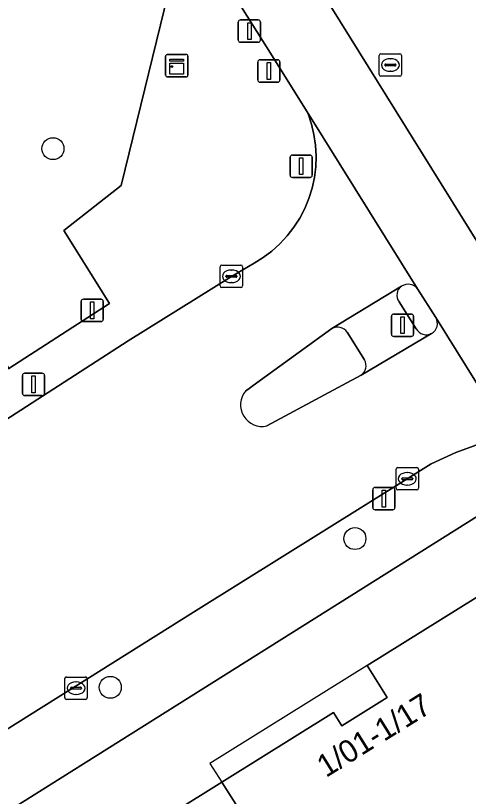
# Model space of a CAD drawing. Extents: x 159279 to 160377, y 384531 to 385888.
# Drawn here: x 159865.82 to 159886.04, y 385481.54 to 385516.4 of the extents above; entities that cross this region are included whole.
import ezdxf

# ---------------------------------------------------------------- set-up
doc = ezdxf.new("R2010")
doc.units = 0
for name, color, linetype in [('IMGEO_Boom', 7, 'Continuous'), ('IMGEO_Drukknoppaal', 7, 'Continuous'), ('IMGEO_Erf', 7, 'Continuous'), ('IMGEO_Fietspad_gesloten', 7, 'Continuous'), ('IMGEO_Groenvoorziening', 7, 'Continuous'), ('IMGEO_Kast', 7, 'Continuous'), ('IMGEO_Kolk', 7, 'Continuous'), ('IMGEO_Lichtmast', 7, 'Continuous'), ('IMGEO_Pand', 7, 'Continuous'), ('IMGEO_Pand_nummerreeks', 7, 'Continuous'), ('IMGEO_Pand_overbouw', 7, 'Continuous'), ('IMGEO_Rijbaan_lokaal_open', 7, 'Continuous'), ('IMGEO_Rijbaan_regionaal_gesloten', 7, 'Continuous'), ('IMGEO_Rioolput', 7, 'Continuous'), ('IMGEO_Verkeerseiland_open', 7, 'Continuous'), ('IMGEO_Verkeersregelinstallatiepaal', 7, 'Continuous'), ('IMGEO_Voetpad_open', 7, 'Continuous')]:
    doc.layers.add(name, color=color, linetype=linetype)

msp = doc.modelspace()

# ---------------------------------------------------------------- linework, layer by layer
at = {"layer": 'IMGEO_Boom'}
for centre in [(159867.486, 385510.458), (159880.97, 385493.051), (159870.046, 385486.411)]:
    msp.add_circle(centre, 0.489, dxfattribs=at)
at = {"layer": 'IMGEO_Drukknoppaal'}
for p, q in [((159875.763, 385515.305), (159875.763, 385516.105)), ((159875.763, 385516.105), (159875.763, 385515.305)), ((159875.863, 385516.205), (159876.653, 385516.205)), ((159876.653, 385516.205), (159875.863, 385516.205)), ((159876.753, 385516.105), (159876.753, 385515.305)), ((159876.753, 385515.305), (159876.753, 385516.105)), ((159876.653, 385515.205), (159875.863, 385515.205)), ((159875.863, 385515.205), (159876.653, 385515.205)), ((159881.768, 385494.435), (159881.768, 385495.235)), ((159881.768, 385495.235), (159881.768, 385494.435)), ((159881.868, 385495.335), (159882.658, 385495.335)), ((159882.658, 385495.335), (159881.868, 385495.335)), ((159882.758, 385495.235), (159882.758, 385494.435)), ((159882.758, 385494.435), (159882.758, 385495.235)), ((159882.658, 385494.335), (159881.868, 385494.335)), ((159881.868, 385494.335), (159882.658, 385494.335))]:
    msp.add_line(p, q, dxfattribs=at)
for points in [[(159876.183, 385516.08), (159876.333, 385516.08), (159876.333, 385515.33), (159876.183, 385515.33), (159876.183, 385516.08)], [(159882.188, 385495.21), (159882.338, 385495.21), (159882.338, 385494.46), (159882.188, 385494.46), (159882.188, 385495.21)]]:
    msp.add_lwpolyline(points, dxfattribs=at)
for centre, start, end in [((159875.863, 385516.105), 90, 180), ((159875.863, 385516.105), 90, 180), ((159876.653, 385516.105), 0, 90), ((159876.653, 385516.105), 360, 90), ((159875.863, 385515.305), 180, 270), ((159875.863, 385515.305), 180, 270), ((159876.653, 385515.305), 270, 0), ((159876.653, 385515.305), 270, 0), ((159881.868, 385495.235), 90, 180), ((159881.868, 385495.235), 90, 180), ((159882.658, 385495.235), 0, 90), ((159882.658, 385495.235), 360, 90), ((159881.868, 385494.435), 180, 270), ((159881.868, 385494.435), 180, 270), ((159882.658, 385494.435), 270, 0), ((159882.658, 385494.435), 270, 0)]:
    msp.add_arc(centre, 0.1, start, end, dxfattribs=at)
at = {"layer": 'IMGEO_Erf'}
msp.add_lwpolyline([(159880.018, 385485.284), (159880.382, 385484.698), (159882.403, 385485.955), (159881.51, 385487.39), (159888.847, 385491.956), (159894.259, 385483.285), (159897.945, 385485.582), (159896.44, 385488.006), (159894.533, 385491.078), (159892.719, 385489.965), (159889.041, 385495.684), (159862.18, 385478.82), (159864.28, 385475.476), (159875.022, 385482.172)], close=True, dxfattribs=at)
at = {"layer": 'IMGEO_Fietspad_gesloten'}
msp.add_lwpolyline([(159886.901, 385505.534), (159879.899, 385516.804), (159879.107, 385518.094), (159876.969, 385521.494), (159876.93, 385521.556), (159874.063, 385519.7), (159874.426, 385519.123), (159877.022, 385514.995), (159878.843, 385512.098), (159883.769, 385504.194), (159884.576, 385502.913), (159886.394, 385500), (159887.8, 385497.747)], dxfattribs=at)
at = {"layer": 'IMGEO_Groenvoorziening'}
msp.add_lwpolyline([(159821.971, 385583.983), (159862.345, 385519.176), (159862.893, 385518.297), (159865.014, 385514.814), (159862.879, 385505.031), (159865.518, 385500.648), (159870.016, 385503.551), (159867.979, 385506.809), (159870.539, 385508.809), (159872.808, 385518.126), (159871.202, 385520.706), (159870.398, 385521.998), (159836.594, 385576.197), (159818.175, 385605.648)], dxfattribs=at)
at = {"layer": 'IMGEO_Kast'}
for p, q in [((159872.515, 385513.732), (159872.515, 385514.573)), ((159872.515, 385514.573), (159872.515, 385513.732)), ((159872.59, 385514.657), (159873.431, 385514.657)), ((159873.431, 385514.657), (159872.59, 385514.657)), ((159873.515, 385514.582), (159873.515, 385513.741)), ((159873.515, 385513.741), (159873.515, 385514.582)), ((159873.44, 385513.657), (159872.599, 385513.657)), ((159872.599, 385513.657), (159873.44, 385513.657))]:
    msp.add_line(p, q, dxfattribs=at)
for points in [[(159872.71, 385514.447), (159873.31, 385514.447), (159873.31, 385514.362), (159872.71, 385514.362), (159872.71, 385514.447)], [(159872.71, 385514.272), (159873.31, 385514.272), (159873.31, 385513.783), (159872.71, 385513.783), (159872.71, 385514.272)]]:
    msp.add_lwpolyline(points, dxfattribs=at)
msp.add_circle((159872.794, 385514.121), 0.0377, dxfattribs=at)
for centre, start, end in [((159872.593, 385514.579), 92.4484, 184.2845), ((159872.593, 385514.579), 92.4484, 184.2845), ((159873.437, 385514.579), 2.4484, 94.2845), ((159873.437, 385514.579), 2.4484, 94.2845), ((159872.593, 385513.735), 182.4484, 274.2845), ((159872.593, 385513.735), 182.4484, 274.2845), ((159873.437, 385513.735), 272.4484, 4.2845), ((159873.437, 385513.735), 272.4484, 4.2845)]:
    msp.add_arc(centre, 0.0779, start, end, dxfattribs=at)
at = {"layer": 'IMGEO_Kolk'}
for p, q in [((159874.952, 385504.331), (159874.952, 385505.183)), ((159875.027, 385505.257), (159875.879, 385505.257)), ((159875.44, 385505.037), (159875.465, 385505.037)), ((159875.953, 385505.183), (159875.953, 385504.331)), ((159875.211, 385504.751), (159875.211, 385504.763)), ((159875.649, 385504.714), (159875.251, 385504.714)), ((159875.254, 385504.8), (159875.652, 385504.8)), ((159875.695, 385504.763), (159875.695, 385504.751)), ((159875.879, 385504.257), (159875.027, 385504.257)), ((159875.463, 385504.477), (159875.438, 385504.477)), ((159882.808, 385495.295), (159882.808, 385496.147)), ((159882.883, 385496.221), (159883.735, 385496.221)), ((159883.296, 385496.001), (159883.321, 385496.001)), ((159883.809, 385496.147), (159883.809, 385495.295)), ((159883.067, 385495.715), (159883.067, 385495.727)), ((159883.505, 385495.678), (159883.107, 385495.678)), ((159883.11, 385495.764), (159883.508, 385495.764)), ((159883.551, 385495.727), (159883.551, 385495.715)), ((159883.735, 385495.221), (159882.883, 385495.221)), ((159883.319, 385495.441), (159883.294, 385495.441)), ((159868.091, 385486.873), (159868.943, 385486.873)), ((159868.016, 385485.947), (159868.016, 385486.799)), ((159868.504, 385486.653), (159868.529, 385486.653)), ((159869.017, 385486.799), (159869.017, 385485.947)), ((159868.275, 385486.367), (159868.275, 385486.379)), ((159868.713, 385486.33), (159868.315, 385486.33)), ((159868.318, 385486.416), (159868.716, 385486.416)), ((159868.759, 385486.379), (159868.759, 385486.367)), ((159868.943, 385485.873), (159868.091, 385485.873)), ((159868.527, 385486.093), (159868.502, 385486.093))]:
    msp.add_line(p, q, dxfattribs=at)
for points in [[(159874.952, 385504.331), (159874.952, 385505.183)], [(159875.027, 385505.257), (159875.879, 385505.257)], [(159875.953, 385505.183), (159875.953, 385504.331)], [(159875.879, 385504.257), (159875.027, 385504.257)], [(159882.808, 385495.295), (159882.808, 385496.147)], [(159882.883, 385496.221), (159883.735, 385496.221)], [(159883.809, 385496.147), (159883.809, 385495.295)], [(159883.735, 385495.221), (159882.883, 385495.221)], [(159868.091, 385486.873), (159868.943, 385486.873)], [(159868.016, 385485.947), (159868.016, 385486.799)], [(159869.017, 385486.799), (159869.017, 385485.947)], [(159868.943, 385485.873), (159868.091, 385485.873)]]:
    msp.add_lwpolyline(points, dxfattribs=at)
for centre, radius, start, end in [((159875.029, 385505.181), 0.0765, 91.552, 178.448), ((159875.029, 385505.181), 0.0765, 91.552, 178.448), ((159875.877, 385505.181), 0.0765, 1.552, 88.448), ((159875.877, 385505.181), 0.0765, 1.552, 88.448), ((159875.251, 385504.76), 0.0403, 85.8775, 175.7526), ((159875.248, 385504.75), 0.0366, 178.938, 274.7102), ((159875.652, 385504.757), 0.043, 264.8664, 352.4533), ((159875.656, 385504.762), 0.0386, 1.7309, 96.639), ((159875.029, 385504.333), 0.0765, 181.552, 268.448), ((159875.029, 385504.333), 0.0765, 181.552, 268.448), ((159875.877, 385504.333), 0.0765, 271.552, 358.448), ((159875.877, 385504.333), 0.0765, 271.552, 358.448), ((159882.885, 385496.145), 0.0765, 91.552, 178.448), ((159882.885, 385496.145), 0.0765, 91.552, 178.448), ((159883.733, 385496.145), 0.0765, 1.552, 88.448), ((159883.733, 385496.145), 0.0765, 1.552, 88.448), ((159883.107, 385495.724), 0.0403, 85.8775, 175.7526), ((159883.104, 385495.714), 0.0366, 178.938, 274.7102), ((159883.508, 385495.721), 0.043, 264.8664, 352.4533), ((159883.512, 385495.726), 0.0386, 1.7309, 96.639), ((159882.885, 385495.297), 0.0765, 181.552, 268.448), ((159882.885, 385495.297), 0.0765, 181.552, 268.448), ((159883.733, 385495.297), 0.0765, 271.552, 358.448), ((159883.733, 385495.297), 0.0765, 271.552, 358.448), ((159868.093, 385486.797), 0.0765, 91.552, 178.448), ((159868.093, 385486.797), 0.0765, 91.552, 178.448), ((159868.941, 385486.797), 0.0765, 1.552, 88.448), ((159868.941, 385486.797), 0.0765, 1.552, 88.448), ((159868.315, 385486.376), 0.0403, 85.8775, 175.7526), ((159868.312, 385486.366), 0.0366, 178.938, 274.7102), ((159868.716, 385486.373), 0.043, 264.8664, 352.4533), ((159868.72, 385486.378), 0.0386, 1.7309, 96.639), ((159868.093, 385485.949), 0.0765, 181.552, 268.448), ((159868.093, 385485.949), 0.0765, 181.552, 268.448), ((159868.941, 385485.949), 0.0765, 271.552, 358.448), ((159868.941, 385485.949), 0.0765, 271.552, 358.448)]:
    msp.add_arc(centre, radius, start, end, dxfattribs=at)
for centre, major_axis, ratio, start_param, end_param in [((159875.439, 385504.757), (-0.387, 0.002), 0.722429, 4.712389, 7.853982), ((159875.464, 385504.757), (-0.39, 0.002), 0.717154, 1.570796, 4.712389), ((159883.295, 385495.721), (-0.387, 0.002), 0.722429, 4.712389, 7.853982), ((159883.32, 385495.721), (-0.39, 0.002), 0.717154, 1.570796, 4.712389), ((159868.503, 385486.373), (-0.387, 0.002), 0.722429, 4.712389, 7.853982), ((159868.528, 385486.373), (-0.39, 0.002), 0.717154, 1.570796, 4.712389)]:
    msp.add_ellipse(centre, major_axis=major_axis, ratio=ratio, start_param=start_param, end_param=end_param, dxfattribs=at)
at = {"layer": 'IMGEO_Lichtmast'}
for p, q in [((159868.744, 385502.838), (159868.744, 385503.638)), ((159868.744, 385503.638), (159868.744, 385502.838)), ((159868.844, 385503.738), (159869.634, 385503.738)), ((159869.634, 385503.738), (159868.844, 385503.738)), ((159869.734, 385503.638), (159869.734, 385502.838)), ((159869.734, 385502.838), (159869.734, 385503.638)), ((159869.634, 385502.738), (159868.844, 385502.738)), ((159868.844, 385502.738), (159869.634, 385502.738)), ((159866.22, 385500.434), (159867.01, 385500.434)), ((159867.01, 385500.434), (159866.22, 385500.434)), ((159866.12, 385499.534), (159866.12, 385500.334)), ((159866.12, 385500.334), (159866.12, 385499.534)), ((159867.11, 385500.334), (159867.11, 385499.534)), ((159867.11, 385499.534), (159867.11, 385500.334)), ((159867.01, 385499.434), (159866.22, 385499.434)), ((159866.22, 385499.434), (159867.01, 385499.434))]:
    msp.add_line(p, q, dxfattribs=at)
for points in [[(159869.164, 385503.613), (159869.314, 385503.613), (159869.314, 385502.863), (159869.164, 385502.863), (159869.164, 385503.613)], [(159866.54, 385500.309), (159866.69, 385500.309), (159866.69, 385499.559), (159866.54, 385499.559), (159866.54, 385500.309)]]:
    msp.add_lwpolyline(points, dxfattribs=at)
for centre, start, end in [((159868.844, 385503.638), 90, 180), ((159868.844, 385503.638), 90, 180), ((159869.634, 385503.638), 0, 90), ((159869.634, 385503.638), 360, 90), ((159868.844, 385502.838), 180, 270), ((159868.844, 385502.838), 180, 270), ((159869.634, 385502.838), 270, 0), ((159869.634, 385502.838), 270, 0), ((159866.22, 385500.334), 90, 180), ((159866.22, 385500.334), 90, 180), ((159867.01, 385500.334), 0, 90), ((159867.01, 385500.334), 360, 90), ((159866.22, 385499.534), 180, 270), ((159866.22, 385499.534), 180, 270), ((159867.01, 385499.534), 270, 0), ((159867.01, 385499.534), 270, 0)]:
    msp.add_arc(centre, 0.1, start, end, dxfattribs=at)
at = {"layer": 'IMGEO_Pand'}
for points in [[(159884.256, 385478.464), (159883.897, 385479.041), (159885.925, 385480.306), (159886.919, 385478.71), (159894.259, 385483.285), (159888.847, 385491.956), (159881.51, 385487.39), (159882.403, 385485.955), (159880.382, 385484.698), (159880.018, 385485.284), (159875.022, 385482.172), (159879.339, 385475.398)], [(159875.022, 385482.172), (159864.28, 385475.476), (159868.521, 385468.652), (159872.224, 385470.961), (159873.146, 385471.536), (159875.011, 385472.699), (159875.962, 385473.292), (159879.339, 385475.398)]]:
    msp.add_lwpolyline(points, close=True, dxfattribs=at)
at = {"layer": 'IMGEO_Pand_overbouw'}
msp.add_lwpolyline([(159875.022, 385482.172), (159880.018, 385485.284), (159880.382, 385484.698), (159882.403, 385485.955), (159881.51, 385487.39), (159874.485, 385483.015)], close=True, dxfattribs=at)
at = {"layer": 'IMGEO_Rijbaan_lokaal_open'}
for points in [[(159883.769, 385504.194), (159878.843, 385512.098), (159878.876, 385512.014), (159879.03, 385511.556), (159879.142, 385511.086), (159879.212, 385510.608), (159879.239, 385510.125), (159879.222, 385509.642), (159879.163, 385509.162), (159879.061, 385508.69), (159878.917, 385508.229), (159878.732, 385507.782), (159878.509, 385507.354), (159878.248, 385506.947), (159877.951, 385506.565), (159877.622, 385506.211), (159877.262, 385505.888), (159876.875, 385505.599), (159876.464, 385505.345), (159875.454, 385504.756), (159870.847, 385501.885), (159861.998, 385496.178)], [(159876.09, 385499.639), (159876.588, 385500), (159879.935, 385502.424), (159883.056, 385504.32)], [(159763.09, 385420.412), (159768.582, 385423.843), (159771.844, 385425.88), (159793.988, 385439.775), (159799.603, 385443.299), (159802.523, 385445.131), (159824.98, 385459.176), (159830.998, 385462.94), (159840.845, 385469.098), (159855.306, 385478.182), (159858.189, 385479.992), (159859.12, 385480.577), (159862.184, 385482.502), (159873.875, 385489.845), (159883.308, 385495.722), (159884.373, 385496.383), (159885.478, 385496.891), (159887.8, 385497.747), (159886.394, 385500), (159884.576, 385502.913)], [(159884.393, 385502.208), (159881.246, 385500.344), (159880.61, 385500), (159877.037, 385498.079)]]:
    msp.add_lwpolyline(points, dxfattribs=at)
for centre, radius, start, end in [((159883.345, 385503.873), 0.532, 37.1092, 122.8474), ((159884.147, 385502.648), 0.504, 299.1794, 31.7178), ((159876.826, 385499.018), 0.963, 139.8695, 282.6503)]:
    msp.add_arc(centre, radius, start, end, dxfattribs=at)
at = {"layer": 'IMGEO_Rijbaan_regionaal_gesloten'}
msp.add_lwpolyline([(159879.899, 385516.804), (159886.901, 385505.534)], dxfattribs=at)
at = {"layer": 'IMGEO_Rioolput'}
for p, q in [((159882.052, 385513.766), (159882.052, 385514.618)), ((159882.127, 385514.692), (159882.979, 385514.692)), ((159882.54, 385514.472), (159882.565, 385514.472)), ((159883.053, 385514.618), (159883.053, 385513.766)), ((159882.311, 385514.186), (159882.311, 385514.198)), ((159882.749, 385514.149), (159882.351, 385514.149)), ((159882.354, 385514.235), (159882.752, 385514.235)), ((159882.795, 385514.198), (159882.795, 385514.186)), ((159882.979, 385513.692), (159882.127, 385513.692)), ((159882.563, 385513.912), (159882.538, 385513.912))]:
    msp.add_line(p, q, dxfattribs=at)
for points in [[(159882.052, 385513.766), (159882.052, 385514.618)], [(159882.127, 385514.692), (159882.979, 385514.692)], [(159883.053, 385514.618), (159883.053, 385513.766)], [(159882.979, 385513.692), (159882.127, 385513.692)]]:
    msp.add_lwpolyline(points, dxfattribs=at)
for centre, radius, start, end in [((159882.129, 385514.616), 0.0765, 91.552, 178.448), ((159882.129, 385514.616), 0.0765, 91.552, 178.448), ((159882.977, 385514.616), 0.0765, 1.552, 88.448), ((159882.977, 385514.616), 0.0765, 1.552, 88.448), ((159882.351, 385514.195), 0.0403, 85.8775, 175.7526), ((159882.348, 385514.185), 0.0366, 178.938, 274.7102), ((159882.752, 385514.192), 0.043, 264.8664, 352.4533), ((159882.756, 385514.197), 0.0386, 1.7309, 96.639), ((159882.129, 385513.768), 0.0765, 181.552, 268.448), ((159882.129, 385513.768), 0.0765, 181.552, 268.448), ((159882.977, 385513.768), 0.0765, 271.552, 358.448), ((159882.977, 385513.768), 0.0765, 271.552, 358.448)]:
    msp.add_arc(centre, radius, start, end, dxfattribs=at)
for centre, major_axis, ratio, start_param, end_param in [((159882.539, 385514.192), (-0.387, 0.002), 0.722429, 4.712389, 7.853982), ((159882.564, 385514.192), (-0.39, 0.002), 0.717154, 1.570796, 4.712389)]:
    msp.add_ellipse(centre, major_axis=major_axis, ratio=ratio, start_param=start_param, end_param=end_param, dxfattribs=at)
at = {"layer": 'IMGEO_Verkeerseiland_open'}
for points in [[(159884.576, 385502.913), (159883.769, 385504.194)], [(159882.938, 385503.621), (159883.706, 385502.415)], [(159879.935, 385502.424), (159876.588, 385500), (159876.09, 385499.639)], [(159881.393, 385501.024), (159880.629, 385502.26)], [(159877.037, 385498.079), (159880.61, 385500), (159881.246, 385500.344)]]:
    msp.add_lwpolyline(points, dxfattribs=at)
for centre, radius, start, end in [((159883.346, 385503.912), 0.501, 125.3521, 215.4841), ((159883.345, 385503.873), 0.532, 37.1092, 122.8474), ((159884.147, 385502.648), 0.504, 299.1794, 31.7178), ((159880.193, 385501.964), 0.528, 34.181, 119.2275), ((159884.153, 385502.655), 0.507, 208.2042, 298.2596), ((159880.968, 385500.76), 0.5, 303.7472, 31.8562), ((159876.826, 385499.018), 0.963, 139.8695, 282.6503)]:
    msp.add_arc(centre, radius, start, end, dxfattribs=at)
at = {"layer": 'IMGEO_Verkeersregelinstallatiepaal'}
for p, q in [((159876.731, 385514.422), (159877.521, 385514.422)), ((159877.521, 385514.422), (159876.731, 385514.422)), ((159876.631, 385513.522), (159876.631, 385514.322)), ((159876.631, 385514.322), (159876.631, 385513.522)), ((159877.621, 385514.322), (159877.621, 385513.522)), ((159877.621, 385513.522), (159877.621, 385514.322)), ((159877.521, 385513.422), (159876.731, 385513.422)), ((159876.731, 385513.422), (159877.521, 385513.422)), ((159878.176, 385510.173), (159878.966, 385510.173)), ((159878.966, 385510.173), (159878.176, 385510.173)), ((159878.076, 385509.273), (159878.076, 385510.073)), ((159878.076, 385510.073), (159878.076, 385509.273)), ((159879.066, 385510.073), (159879.066, 385509.273)), ((159879.066, 385509.273), (159879.066, 385510.073)), ((159878.966, 385509.173), (159878.176, 385509.173)), ((159878.176, 385509.173), (159878.966, 385509.173)), ((159882.602, 385502.175), (159882.602, 385502.975)), ((159882.602, 385502.975), (159882.602, 385502.175)), ((159882.702, 385503.075), (159883.492, 385503.075)), ((159883.492, 385503.075), (159882.702, 385503.075)), ((159883.592, 385502.975), (159883.592, 385502.175)), ((159883.592, 385502.175), (159883.592, 385502.975)), ((159883.492, 385502.075), (159882.702, 385502.075)), ((159882.702, 385502.075), (159883.492, 385502.075))]:
    msp.add_line(p, q, dxfattribs=at)
for points in [[(159877.051, 385514.297), (159877.201, 385514.297), (159877.201, 385513.547), (159877.051, 385513.547), (159877.051, 385514.297)], [(159878.496, 385510.048), (159878.646, 385510.048), (159878.646, 385509.298), (159878.496, 385509.298), (159878.496, 385510.048)], [(159883.022, 385502.95), (159883.172, 385502.95), (159883.172, 385502.2), (159883.022, 385502.2), (159883.022, 385502.95)]]:
    msp.add_lwpolyline(points, dxfattribs=at)
for centre, start, end in [((159876.731, 385514.322), 90, 180), ((159876.731, 385514.322), 90, 180), ((159877.521, 385514.322), 0, 90), ((159877.521, 385514.322), 360, 90), ((159876.731, 385513.522), 180, 270), ((159876.731, 385513.522), 180, 270), ((159877.521, 385513.522), 270, 0), ((159877.521, 385513.522), 270, 0), ((159878.176, 385510.073), 90, 180), ((159878.176, 385510.073), 90, 180), ((159878.966, 385510.073), 0, 90), ((159878.966, 385510.073), 360, 90), ((159878.176, 385509.273), 180, 270), ((159878.176, 385509.273), 180, 270), ((159878.966, 385509.273), 270, 0), ((159878.966, 385509.273), 270, 0), ((159882.702, 385502.975), 90, 180), ((159882.702, 385502.975), 90, 180), ((159883.492, 385502.975), 0, 90), ((159883.492, 385502.975), 360, 90), ((159882.702, 385502.175), 180, 270), ((159882.702, 385502.175), 180, 270), ((159883.492, 385502.175), 270, 0), ((159883.492, 385502.175), 270, 0)]:
    msp.add_arc(centre, 0.1, start, end, dxfattribs=at)
at = {"layer": 'IMGEO_Voetpad_open'}
for points in [[(159877.262, 385505.888), (159877.622, 385506.211), (159877.951, 385506.565), (159878.248, 385506.947), (159878.509, 385507.354), (159878.732, 385507.782), (159878.917, 385508.229), (159879.061, 385508.69), (159879.163, 385509.162), (159879.222, 385509.642), (159879.239, 385510.125), (159879.212, 385510.608), (159879.142, 385511.086), (159879.03, 385511.556), (159878.876, 385512.014), (159878.843, 385512.098), (159877.022, 385514.995), (159874.426, 385519.123)], [(159872.808, 385518.126), (159870.539, 385508.809), (159867.979, 385506.809), (159870.016, 385503.551), (159865.518, 385500.648), (159862.053, 385498.411), (159850.403, 385490.891), (159847.606, 385489.047), (159844.168, 385486.864), (159841.416, 385485.116)], [(159861.998, 385496.178), (159870.847, 385501.885), (159875.454, 385504.756), (159876.464, 385505.345), (159876.875, 385505.599), (159877.262, 385505.888)], [(159883.056, 385504.32), (159879.935, 385502.424)], [(159883.706, 385502.415), (159882.938, 385503.621)], [(159880.629, 385502.26), (159881.393, 385501.024)], [(159881.246, 385500.344), (159884.393, 385502.208)], [(159859.363, 385477.052), (159861.476, 385478.378), (159862.18, 385478.82), (159889.041, 385495.684), (159887.8, 385497.747), (159885.478, 385496.891), (159884.373, 385496.383), (159883.308, 385495.722), (159873.875, 385489.845), (159862.184, 385482.502), (159862.485, 385482.019), (159859.415, 385480.103), (159859.12, 385480.577), (159858.189, 385479.992), (159858.483, 385479.521), (159855.595, 385477.718), (159855.306, 385478.182), (159840.845, 385469.098), (159830.998, 385462.94)]]:
    msp.add_lwpolyline(points, dxfattribs=at)
for centre, radius, start, end in [((159883.346, 385503.912), 0.501, 125.3521, 215.4841), ((159880.193, 385501.964), 0.528, 34.181, 119.2275), ((159884.153, 385502.655), 0.507, 208.2042, 298.2596), ((159880.968, 385500.76), 0.5, 303.7472, 31.8562)]:
    msp.add_arc(centre, radius, start, end, dxfattribs=at)

# ---------------------------------------------------------------- texts
at = {"layer": 'IMGEO_Pand_nummerreeks'}
msp.add_text('1/01-1/17', height=1, rotation=31.9, dxfattribs=at).set_placement((159879.678, 385482.362))

doc.saveas('drawing.dxf')
